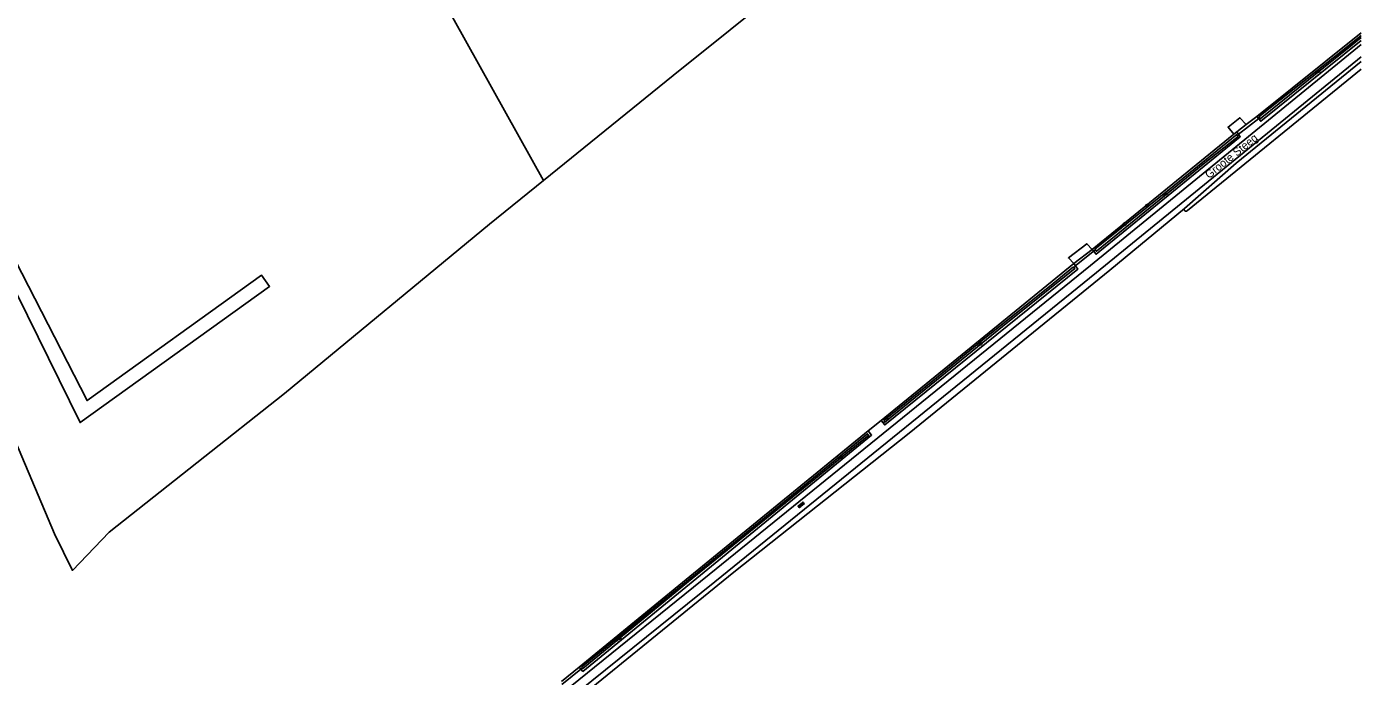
# Model space of a CAD drawing. Extents: x 133000 to 136000, y 400500 to 403500.
# Drawn here: x 135583.2 to 136000, y 402733.3 to 402936.4 of the extents above; entities that cross this region are included whole.
import ezdxf

# ---------------------------------------------------------------- set-up
doc = ezdxf.new("R2010")
doc.units = 0
for name, color, linetype in [('gg-anno-openbare ruimte label', 7, 'Continuous'), ('gg-knt-bronhoudergrens', 7, 'Continuous'), ('gg-knt-onverhard', 7, 'Continuous'), ('gg-kntw-bovenkant insteek waterloop', 7, 'Continuous'), ('gg-kntw-waterlijn', 7, 'Continuous'), ('gg-kwrk-duiker nz buis', 7, 'Continuous'), ('gt-grn-groengrens', 7, 'Continuous'), ('gt-grn-vlakafsluiter', 7, 'Continuous'), ('gt-symb-boom', 7, 'Continuous'), ('gt-symb-overige verharding', 7, 'Continuous'), ('gt-symb-watersymbool', 7, 'Continuous')]:
    doc.layers.add(name, color=color, linetype=linetype)

# ---------------------------------------------------------------- blocks, each defined once
blk = doc.blocks.new('gt0-WA')
at = {"layer": 'gt-symb-watersymbool'}
for centre, start, end in [((-0.32, 0.02), 28.0725, 151.9275), ((0.43, 0.42), 208.0725, 331.9275), ((-0.32, -0.43), 28.0725, 151.9275), ((0.43, -0.03), 208.0725, 331.9275)]:
    blk.add_arc(centre, 0.425, start, end, dxfattribs=at)
blk = doc.blocks.new('gt0-BOOM')
at = {"layer": 'gt-symb-boom'}
for radius in [0.4, 0.2]:
    blk.add_circle((0, 0), radius, dxfattribs=at)
blk = doc.blocks.new('gt0-OVH')
at = {"layer": 'gt-symb-overige verharding'}
for points in [[(-0.97, 0.3), (-0.97, 0.31), (-0.96, 0.32), (-0.97, 0.33), (-0.97, 0.34), (-0.98, 0.35), (-0.99, 0.35), (-1, 0.36), (-1.01, 0.35), (-1.02, 0.35), (-1.03, 0.34), (-1.03, 0.33), (-1.04, 0.32), (-1.03, 0.31), (-1.03, 0.3), (-1.02, 0.29), (-1.01, 0.29), (-1, 0.28), (-0.99, 0.29), (-0.98, 0.29)], [(-0.87, 0.11), (-0.87, 0.12), (-0.86, 0.13), (-0.87, 0.14), (-0.87, 0.15), (-0.88, 0.16), (-0.89, 0.16), (-0.9, 0.16), (-0.91, 0.16), (-0.92, 0.16), (-0.93, 0.15), (-0.93, 0.14), (-0.94, 0.13), (-0.93, 0.12), (-0.93, 0.11), (-0.92, 0.1), (-0.91, 0.09), (-0.9, 0.09), (-0.89, 0.09), (-0.88, 0.1)], [(-0.77, 0.3), (-0.77, 0.31), (-0.76, 0.32), (-0.77, 0.33), (-0.77, 0.34), (-0.78, 0.35), (-0.79, 0.35), (-0.8, 0.36), (-0.81, 0.35), (-0.82, 0.35), (-0.83, 0.34), (-0.83, 0.33), (-0.84, 0.32), (-0.83, 0.31), (-0.83, 0.3), (-0.82, 0.29), (-0.81, 0.29), (-0.8, 0.28), (-0.79, 0.29), (-0.78, 0.29)], [(-0.67, 0.11), (-0.67, 0.12), (-0.66, 0.13), (-0.67, 0.14), (-0.67, 0.15), (-0.68, 0.16), (-0.69, 0.16), (-0.7, 0.16), (-0.71, 0.16), (-0.72, 0.16), (-0.73, 0.15), (-0.73, 0.14), (-0.74, 0.13), (-0.73, 0.12), (-0.73, 0.11), (-0.72, 0.1), (-0.71, 0.09), (-0.7, 0.09), (-0.69, 0.09), (-0.68, 0.1)], [(-0.57, 0.3), (-0.57, 0.31), (-0.56, 0.32), (-0.57, 0.33), (-0.57, 0.34), (-0.58, 0.35), (-0.59, 0.35), (-0.6, 0.36), (-0.61, 0.35), (-0.62, 0.35), (-0.63, 0.34), (-0.63, 0.33), (-0.64, 0.32), (-0.63, 0.31), (-0.63, 0.3), (-0.62, 0.29), (-0.61, 0.29), (-0.6, 0.28), (-0.59, 0.29), (-0.58, 0.29)], [(-0.47, 0.11), (-0.47, 0.12), (-0.46, 0.13), (-0.47, 0.14), (-0.47, 0.15), (-0.48, 0.16), (-0.49, 0.16), (-0.5, 0.16), (-0.51, 0.16), (-0.52, 0.16), (-0.53, 0.15), (-0.53, 0.14), (-0.54, 0.13), (-0.53, 0.12), (-0.53, 0.11), (-0.52, 0.1), (-0.51, 0.09), (-0.5, 0.09), (-0.49, 0.09), (-0.48, 0.1)], [(-0.37, 0.3), (-0.37, 0.31), (-0.36, 0.32), (-0.37, 0.33), (-0.37, 0.34), (-0.38, 0.35), (-0.39, 0.35), (-0.4, 0.36), (-0.41, 0.35), (-0.42, 0.35), (-0.43, 0.34), (-0.43, 0.33), (-0.44, 0.32), (-0.43, 0.31), (-0.43, 0.3), (-0.42, 0.29), (-0.41, 0.29), (-0.4, 0.28), (-0.39, 0.29), (-0.38, 0.29)], [(-0.27, 0.11), (-0.27, 0.12), (-0.26, 0.13), (-0.27, 0.14), (-0.27, 0.15), (-0.28, 0.16), (-0.29, 0.16), (-0.3, 0.16), (-0.31, 0.16), (-0.32, 0.16), (-0.33, 0.15), (-0.33, 0.14), (-0.34, 0.13), (-0.33, 0.12), (-0.33, 0.11), (-0.32, 0.1), (-0.31, 0.09), (-0.3, 0.09), (-0.29, 0.09), (-0.28, 0.1)], [(-0.17, 0.3), (-0.17, 0.31), (-0.16, 0.32), (-0.17, 0.33), (-0.17, 0.34), (-0.18, 0.35), (-0.19, 0.35), (-0.2, 0.36), (-0.21, 0.35), (-0.22, 0.35), (-0.23, 0.34), (-0.23, 0.33), (-0.24, 0.32), (-0.23, 0.31), (-0.23, 0.3), (-0.22, 0.29), (-0.21, 0.29), (-0.2, 0.28), (-0.19, 0.29), (-0.18, 0.29)], [(-0.07, 0.11), (-0.07, 0.12), (-0.06, 0.13), (-0.07, 0.14), (-0.07, 0.15), (-0.08, 0.16), (-0.09, 0.16), (-0.1, 0.16), (-0.11, 0.16), (-0.12, 0.16), (-0.13, 0.15), (-0.13, 0.14), (-0.14, 0.13), (-0.13, 0.12), (-0.13, 0.11), (-0.12, 0.1), (-0.11, 0.09), (-0.1, 0.09), (-0.09, 0.09), (-0.08, 0.1)], [(0.03, 0.3), (0.03, 0.31), (0.04, 0.32), (0.03, 0.33), (0.03, 0.34), (0.02, 0.35), (0.01, 0.35), (0, 0.36), (-0.01, 0.35), (-0.02, 0.35), (-0.03, 0.34), (-0.03, 0.33), (-0.04, 0.32), (-0.03, 0.31), (-0.03, 0.3), (-0.02, 0.29), (-0.01, 0.29), (0, 0.28), (0.01, 0.29), (0.02, 0.29)], [(0.13, 0.11), (0.13, 0.12), (0.14, 0.13), (0.13, 0.14), (0.13, 0.15), (0.12, 0.16), (0.11, 0.16), (0.1, 0.16), (0.09, 0.16), (0.08, 0.16), (0.07, 0.15), (0.07, 0.14), (0.06, 0.13), (0.07, 0.12), (0.07, 0.11), (0.08, 0.1), (0.09, 0.09), (0.1, 0.09), (0.11, 0.09), (0.12, 0.1)], [(0.23, 0.3), (0.23, 0.31), (0.24, 0.32), (0.23, 0.33), (0.23, 0.34), (0.22, 0.35), (0.21, 0.35), (0.2, 0.36), (0.19, 0.35), (0.18, 0.35), (0.17, 0.34), (0.17, 0.33), (0.16, 0.32), (0.17, 0.31), (0.17, 0.3), (0.18, 0.29), (0.19, 0.29), (0.2, 0.28), (0.21, 0.29), (0.22, 0.29)], [(0.33, 0.11), (0.33, 0.12), (0.34, 0.13), (0.33, 0.14), (0.33, 0.15), (0.32, 0.16), (0.31, 0.16), (0.3, 0.16), (0.29, 0.16), (0.28, 0.16), (0.27, 0.15), (0.27, 0.14), (0.26, 0.13), (0.27, 0.12), (0.27, 0.11), (0.28, 0.1), (0.29, 0.09), (0.3, 0.09), (0.31, 0.09), (0.32, 0.1)], [(0.43, 0.3), (0.43, 0.31), (0.44, 0.32), (0.43, 0.33), (0.43, 0.34), (0.42, 0.35), (0.41, 0.35), (0.4, 0.36), (0.39, 0.35), (0.38, 0.35), (0.37, 0.34), (0.37, 0.33), (0.36, 0.32), (0.37, 0.31), (0.37, 0.3), (0.38, 0.29), (0.39, 0.29), (0.4, 0.28), (0.41, 0.29), (0.42, 0.29)], [(0.53, 0.11), (0.53, 0.12), (0.54, 0.13), (0.53, 0.14), (0.53, 0.15), (0.52, 0.16), (0.51, 0.16), (0.5, 0.16), (0.49, 0.16), (0.48, 0.16), (0.47, 0.15), (0.47, 0.14), (0.46, 0.13), (0.47, 0.12), (0.47, 0.11), (0.48, 0.1), (0.49, 0.09), (0.5, 0.09), (0.51, 0.09), (0.52, 0.1)], [(0.63, 0.3), (0.63, 0.31), (0.64, 0.32), (0.63, 0.33), (0.63, 0.34), (0.62, 0.35), (0.61, 0.35), (0.6, 0.36), (0.59, 0.35), (0.58, 0.35), (0.57, 0.34), (0.57, 0.33), (0.56, 0.32), (0.57, 0.31), (0.57, 0.3), (0.58, 0.29), (0.59, 0.29), (0.6, 0.28), (0.61, 0.29), (0.62, 0.29)], [(0.73, 0.11), (0.73, 0.12), (0.74, 0.13), (0.73, 0.14), (0.73, 0.15), (0.72, 0.16), (0.71, 0.16), (0.7, 0.16), (0.69, 0.16), (0.68, 0.16), (0.67, 0.15), (0.67, 0.14), (0.66, 0.13), (0.67, 0.12), (0.67, 0.11), (0.68, 0.1), (0.69, 0.09), (0.7, 0.09), (0.71, 0.09), (0.72, 0.1)], [(0.83, 0.3), (0.83, 0.31), (0.84, 0.32), (0.83, 0.33), (0.83, 0.34), (0.82, 0.35), (0.81, 0.35), (0.8, 0.36), (0.79, 0.35), (0.78, 0.35), (0.77, 0.34), (0.77, 0.33), (0.76, 0.32), (0.77, 0.31), (0.77, 0.3), (0.78, 0.29), (0.79, 0.29), (0.8, 0.28), (0.81, 0.29), (0.82, 0.29)], [(0.93, 0.11), (0.93, 0.12), (0.94, 0.13), (0.93, 0.14), (0.93, 0.15), (0.92, 0.16), (0.91, 0.16), (0.9, 0.16), (0.89, 0.16), (0.88, 0.16), (0.87, 0.15), (0.87, 0.14), (0.86, 0.13), (0.87, 0.12), (0.87, 0.11), (0.88, 0.1), (0.89, 0.09), (0.9, 0.09), (0.91, 0.09), (0.92, 0.1)], [(1.03, 0.3), (1.03, 0.31), (1.04, 0.32), (1.03, 0.33), (1.03, 0.34), (1.02, 0.35), (1.01, 0.35), (1, 0.36), (0.99, 0.35), (0.98, 0.35), (0.97, 0.34), (0.97, 0.33), (0.96, 0.32), (0.97, 0.31), (0.97, 0.3), (0.98, 0.29), (0.99, 0.29), (1, 0.28), (1.01, 0.29), (1.02, 0.29)], [(-0.97, -0.14), (-0.97, -0.13), (-0.96, -0.12), (-0.97, -0.11), (-0.97, -0.1), (-0.98, -0.09), (-0.99, -0.09), (-1, -0.08), (-1.01, -0.09), (-1.02, -0.09), (-1.03, -0.1), (-1.03, -0.11), (-1.04, -0.12), (-1.03, -0.13), (-1.03, -0.14), (-1.02, -0.15), (-1.01, -0.15), (-1, -0.16), (-0.99, -0.15), (-0.98, -0.15)], [(-0.87, -0.33), (-0.87, -0.32), (-0.86, -0.31), (-0.87, -0.3), (-0.87, -0.29), (-0.88, -0.28), (-0.89, -0.28), (-0.9, -0.28), (-0.91, -0.28), (-0.92, -0.28), (-0.93, -0.29), (-0.93, -0.3), (-0.94, -0.31), (-0.93, -0.32), (-0.93, -0.33), (-0.92, -0.34), (-0.91, -0.35), (-0.9, -0.35), (-0.89, -0.35), (-0.88, -0.34)], [(-0.77, -0.14), (-0.77, -0.13), (-0.76, -0.12), (-0.77, -0.11), (-0.77, -0.1), (-0.78, -0.09), (-0.79, -0.09), (-0.8, -0.08), (-0.81, -0.09), (-0.82, -0.09), (-0.83, -0.1), (-0.83, -0.11), (-0.84, -0.12), (-0.83, -0.13), (-0.83, -0.14), (-0.82, -0.15), (-0.81, -0.15), (-0.8, -0.16), (-0.79, -0.15), (-0.78, -0.15)], [(-0.67, -0.33), (-0.67, -0.32), (-0.66, -0.31), (-0.67, -0.3), (-0.67, -0.29), (-0.68, -0.28), (-0.69, -0.28), (-0.7, -0.28), (-0.71, -0.28), (-0.72, -0.28), (-0.73, -0.29), (-0.73, -0.3), (-0.74, -0.31), (-0.73, -0.32), (-0.73, -0.33), (-0.72, -0.34), (-0.71, -0.35), (-0.7, -0.35), (-0.69, -0.35), (-0.68, -0.34)], [(-0.57, -0.14), (-0.57, -0.13), (-0.56, -0.12), (-0.57, -0.11), (-0.57, -0.1), (-0.58, -0.09), (-0.59, -0.09), (-0.6, -0.08), (-0.61, -0.09), (-0.62, -0.09), (-0.63, -0.1), (-0.63, -0.11), (-0.64, -0.12), (-0.63, -0.13), (-0.63, -0.14), (-0.62, -0.15), (-0.61, -0.15), (-0.6, -0.16), (-0.59, -0.15), (-0.58, -0.15)], [(-0.47, -0.33), (-0.47, -0.32), (-0.46, -0.31), (-0.47, -0.3), (-0.47, -0.29), (-0.48, -0.28), (-0.49, -0.28), (-0.5, -0.28), (-0.51, -0.28), (-0.52, -0.28), (-0.53, -0.29), (-0.53, -0.3), (-0.54, -0.31), (-0.53, -0.32), (-0.53, -0.33), (-0.52, -0.34), (-0.51, -0.35), (-0.5, -0.35), (-0.49, -0.35), (-0.48, -0.34)], [(-0.37, -0.14), (-0.37, -0.13), (-0.36, -0.12), (-0.37, -0.11), (-0.37, -0.1), (-0.38, -0.09), (-0.39, -0.09), (-0.4, -0.08), (-0.41, -0.09), (-0.42, -0.09), (-0.43, -0.1), (-0.43, -0.11), (-0.44, -0.12), (-0.43, -0.13), (-0.43, -0.14), (-0.42, -0.15), (-0.41, -0.15), (-0.4, -0.16), (-0.39, -0.15), (-0.38, -0.15)], [(-0.27, -0.33), (-0.27, -0.32), (-0.26, -0.31), (-0.27, -0.3), (-0.27, -0.29), (-0.28, -0.28), (-0.29, -0.28), (-0.3, -0.28), (-0.31, -0.28), (-0.32, -0.28), (-0.33, -0.29), (-0.33, -0.3), (-0.34, -0.31), (-0.33, -0.32), (-0.33, -0.33), (-0.32, -0.34), (-0.31, -0.35), (-0.3, -0.35), (-0.29, -0.35), (-0.28, -0.34)], [(-0.17, -0.14), (-0.17, -0.13), (-0.16, -0.12), (-0.17, -0.11), (-0.17, -0.1), (-0.18, -0.09), (-0.19, -0.09), (-0.2, -0.08), (-0.21, -0.09), (-0.22, -0.09), (-0.23, -0.1), (-0.23, -0.11), (-0.24, -0.12), (-0.23, -0.13), (-0.23, -0.14), (-0.22, -0.15), (-0.21, -0.15), (-0.2, -0.16), (-0.19, -0.15), (-0.18, -0.15)], [(-0.07, -0.33), (-0.07, -0.32), (-0.06, -0.31), (-0.07, -0.3), (-0.07, -0.29), (-0.08, -0.28), (-0.09, -0.28), (-0.1, -0.28), (-0.11, -0.28), (-0.12, -0.28), (-0.13, -0.29), (-0.13, -0.3), (-0.14, -0.31), (-0.13, -0.32), (-0.13, -0.33), (-0.12, -0.34), (-0.11, -0.35), (-0.1, -0.35), (-0.09, -0.35), (-0.08, -0.34)], [(0.03, -0.14), (0.03, -0.13), (0.04, -0.12), (0.03, -0.11), (0.03, -0.1), (0.02, -0.09), (0.01, -0.09), (0, -0.08), (-0.01, -0.09), (-0.02, -0.09), (-0.03, -0.1), (-0.03, -0.11), (-0.04, -0.12), (-0.03, -0.13), (-0.03, -0.14), (-0.02, -0.15), (-0.01, -0.15), (0, -0.16), (0.01, -0.15), (0.02, -0.15)], [(0.13, -0.33), (0.13, -0.32), (0.14, -0.31), (0.13, -0.3), (0.13, -0.29), (0.12, -0.28), (0.11, -0.28), (0.1, -0.28), (0.09, -0.28), (0.08, -0.28), (0.07, -0.29), (0.07, -0.3), (0.06, -0.31), (0.07, -0.32), (0.07, -0.33), (0.08, -0.34), (0.09, -0.35), (0.1, -0.35), (0.11, -0.35), (0.12, -0.34)], [(0.23, -0.14), (0.23, -0.13), (0.24, -0.12), (0.23, -0.11), (0.23, -0.1), (0.22, -0.09), (0.21, -0.09), (0.2, -0.08), (0.19, -0.09), (0.18, -0.09), (0.17, -0.1), (0.17, -0.11), (0.16, -0.12), (0.17, -0.13), (0.17, -0.14), (0.18, -0.15), (0.19, -0.15), (0.2, -0.16), (0.21, -0.15), (0.22, -0.15)], [(0.33, -0.33), (0.33, -0.32), (0.34, -0.31), (0.33, -0.3), (0.33, -0.29), (0.32, -0.28), (0.31, -0.28), (0.3, -0.28), (0.29, -0.28), (0.28, -0.28), (0.27, -0.29), (0.27, -0.3), (0.26, -0.31), (0.27, -0.32), (0.27, -0.33), (0.28, -0.34), (0.29, -0.35), (0.3, -0.35), (0.31, -0.35), (0.32, -0.34)], [(0.43, -0.14), (0.43, -0.13), (0.44, -0.12), (0.43, -0.11), (0.43, -0.1), (0.42, -0.09), (0.41, -0.09), (0.4, -0.08), (0.39, -0.09), (0.38, -0.09), (0.37, -0.1), (0.37, -0.11), (0.36, -0.12), (0.37, -0.13), (0.37, -0.14), (0.38, -0.15), (0.39, -0.15), (0.4, -0.16), (0.41, -0.15), (0.42, -0.15)], [(0.53, -0.33), (0.53, -0.32), (0.54, -0.31), (0.53, -0.3), (0.53, -0.29), (0.52, -0.28), (0.51, -0.28), (0.5, -0.28), (0.49, -0.28), (0.48, -0.28), (0.47, -0.29), (0.47, -0.3), (0.46, -0.31), (0.47, -0.32), (0.47, -0.33), (0.48, -0.34), (0.49, -0.35), (0.5, -0.35), (0.51, -0.35), (0.52, -0.34)], [(0.63, -0.14), (0.63, -0.13), (0.64, -0.12), (0.63, -0.11), (0.63, -0.1), (0.62, -0.09), (0.61, -0.09), (0.6, -0.08), (0.59, -0.09), (0.58, -0.09), (0.57, -0.1), (0.57, -0.11), (0.56, -0.12), (0.57, -0.13), (0.57, -0.14), (0.58, -0.15), (0.59, -0.15), (0.6, -0.16), (0.61, -0.15), (0.62, -0.15)], [(0.73, -0.33), (0.73, -0.32), (0.74, -0.31), (0.73, -0.3), (0.73, -0.29), (0.72, -0.28), (0.71, -0.28), (0.7, -0.28), (0.69, -0.28), (0.68, -0.28), (0.67, -0.29), (0.67, -0.3), (0.66, -0.31), (0.67, -0.32), (0.67, -0.33), (0.68, -0.34), (0.69, -0.35), (0.7, -0.35), (0.71, -0.35), (0.72, -0.34)], [(0.83, -0.14), (0.83, -0.13), (0.84, -0.12), (0.83, -0.11), (0.83, -0.1), (0.82, -0.09), (0.81, -0.09), (0.8, -0.08), (0.79, -0.09), (0.78, -0.09), (0.77, -0.1), (0.77, -0.11), (0.76, -0.12), (0.77, -0.13), (0.77, -0.14), (0.78, -0.15), (0.79, -0.15), (0.8, -0.16), (0.81, -0.15), (0.82, -0.15)], [(0.93, -0.33), (0.93, -0.32), (0.94, -0.31), (0.93, -0.3), (0.93, -0.29), (0.92, -0.28), (0.91, -0.28), (0.9, -0.28), (0.89, -0.28), (0.88, -0.28), (0.87, -0.29), (0.87, -0.3), (0.86, -0.31), (0.87, -0.32), (0.87, -0.33), (0.88, -0.34), (0.89, -0.35), (0.9, -0.35), (0.91, -0.35), (0.92, -0.34)], [(1.03, -0.14), (1.03, -0.13), (1.04, -0.12), (1.03, -0.11), (1.03, -0.1), (1.02, -0.09), (1.01, -0.09), (1, -0.08), (0.99, -0.09), (0.98, -0.09), (0.97, -0.1), (0.97, -0.11), (0.96, -0.12), (0.97, -0.13), (0.97, -0.14), (0.98, -0.15), (0.99, -0.15), (1, -0.16), (1.01, -0.15), (1.02, -0.15)]]:
    blk.add_lwpolyline(points, close=True, dxfattribs=at)

msp = doc.modelspace()

# ---------------------------------------------------------------- linework, layer by layer
at = {"layer": 'gg-knt-bronhoudergrens'}
for p, q in [((135964.09, 402905.74), (135967.41, 402908.31)), ((135961.12, 402903.45), (135964.09, 402905.74)), ((135910.2, 402862.3), (135915.97, 402866.76))]:
    msp.add_line(p, q, dxfattribs=at)
for points in [[(135814.13, 403103.12), (135815.98, 403095.86), (135822.98, 403066.52), (135837.75, 403011.67), (135849.83, 402972.2), (135838.45, 402964.01), (135785.14, 402921.14), (135744.63, 402888.29)], [(135744.63, 402888.29), (135727.72, 402874.58), (135663.69, 402821.66), (135608.92, 402778.4), (135597.49, 402766.4), (135591.87, 402777.79), (135569.37, 402830.92), (135553.8, 402867.77), (135532.6, 402906.56), (135524.04, 402921.98)], [(135960.23, 402902.72), (135958.38, 402904.95), (135962.1, 402907.9), (135964.09, 402905.74)], [(135705.09, 402681.45), (135710.49, 402689.72), (135804, 402765.91), (135858.79, 402809.29), (135921.51, 402860.24), (135944.76, 402879.55)], [(135910.2, 402862.3), (135908.54, 402864.09), (135914.31, 402868.51), (135915.97, 402866.76)]]:
    msp.add_lwpolyline(points, dxfattribs=at)
at = {"layer": 'gg-knt-onverhard'}
for points in [[(135546.49, 402951.65), (135555.32, 402935.4), (135553.62, 402930.26), (135552.36, 402922.11), (135552.24, 402914.7), (135553.45, 402909.31), (135557.07, 402899.66), (135599.86, 402812.61), (135659.08, 402855.17), (135656.57, 402858.67), (135602.07, 402819.51), (135559.26, 402903), (135555.94, 402912.04), (135555.64, 402920.68), (135557.64, 402932.13), (135558.67, 402935.31), (135557.46, 402937.55), (135558.23, 402939.16)], [(135714.92, 402699.34), (135796.36, 402765.11), (135915.39, 402861.73), (136000, 402930.76)], [(135717.59, 402697.91), (135798.08, 402762.8), (135917.35, 402859.49), (136000, 402926.93)]]:
    msp.add_lwpolyline(points, dxfattribs=at)
at = {"layer": 'gg-kntw-bovenkant insteek waterloop'}
for p, q in [((135967.41, 402908.31), (136000, 402934.47)), ((135945.72, 402878.86), (136000, 402923.07)), ((135915.97, 402866.76), (135960.23, 402902.72)), ((135960.23, 402902.72), (135961.12, 402903.45)), ((135850.04, 402813.24), (135910.2, 402862.3)), ((135846.03, 402810.02), (135789.19, 402763.54)), ((135789.19, 402763.54), (135755.75, 402736.2))]:
    msp.add_line(p, q, dxfattribs=at)
for points in [[(135967.41, 402908.31), (135968.61, 402906.79), (136000, 402932.07)], [(135944.76, 402879.55), (135960.9, 402893.73), (136000, 402925.42)], [(135961.12, 402903.45), (135962.22, 402901.96), (135917.15, 402865.25), (135915.97, 402866.76)], [(135944.76, 402879.55), (135944.66, 402879.29), (135944.7, 402879), (135944.88, 402878.76), (135945.14, 402878.64), (135945.44, 402878.66), (135945.72, 402878.86)], [(135910.2, 402862.3), (135911.48, 402860.6), (135851.16, 402811.9), (135850.04, 402813.24)], [(135755.75, 402736.2), (135756.9, 402734.86), (135847.07, 402808.68), (135846.03, 402810.02)]]:
    msp.add_lwpolyline(points, dxfattribs=at)
at = {"layer": 'gg-kntw-waterlijn'}
for points in [[(136000, 402933.64), (135994.14, 402928.88), (135975.07, 402913.83), (135968, 402908.16), (135968.43, 402907.58), (135983.46, 402919.76), (135997.18, 402930.65), (136000, 402932.94)], [(135916.78, 402866.81), (135941.52, 402886.73), (135961.1, 402902.66), (135961.59, 402902.07), (135950.61, 402893.42), (135941.36, 402885.82), (135917.28, 402866.18), (135916.78, 402866.81)], [(135850.89, 402813.25), (135866.19, 402825.65), (135882.91, 402839.44), (135902.59, 402855.16), (135910.07, 402861.27), (135910.51, 402860.74), (135887.97, 402842.65), (135851.24, 402812.7), (135850.89, 402813.25)], [(135756.51, 402736.21), (135845.76, 402809.14), (135846.18, 402808.64), (135791.03, 402763.86), (135756.94, 402735.73), (135756.51, 402736.21)]]:
    msp.add_lwpolyline(points, dxfattribs=at)
at = {"layer": 'gg-kwrk-duiker nz buis'}
for p, q in [((135968.04, 402907.61), (135961.55, 402902.7)), ((135916.78, 402866.49), (135910.48, 402861.42)), ((135756.75, 402735.93), (135750.36, 402730.76))]:
    msp.add_line(p, q, dxfattribs=at)
at = {"layer": 'gt-grn-groengrens'}
for p, q in [((135846.03, 402810.02), (135850.04, 402813.24)), ((135750.22, 402731.74), (135755.75, 402736.2))]:
    msp.add_line(p, q, dxfattribs=at)
at = {"layer": 'gt-grn-vlakafsluiter'}
msp.add_line((135744.63, 402888.29), (135681.23, 403002), dxfattribs=at)

# ---------------------------------------------------------------- block references
at = {"layer": 'gt-symb-boom'}
for p in [(135933.13, 402880.39), (135926.03, 402874.6), (135851.81, 402814.12)]:
    msp.add_blockref('gt0-BOOM', p, dxfattribs=at)
at = {"layer": 'gt-symb-overige verharding', "rotation": 39.03551289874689}
msp.add_blockref('gt0-OVH', (135825.07, 402786.87), dxfattribs=at)
at = {"layer": 'gt-symb-watersymbool'}
for p, rotation in [((135986.28, 402922.2), 48.00000872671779), ((135938.72, 402883.97), 48.00000872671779), ((135880.77, 402837.03), 48.00000872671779), ((135837.17, 402801.6), 48.0000087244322), ((135768.02, 402745.01), 48.00000872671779)]:
    msp.add_blockref('gt0-WA', p, dxfattribs=dict(at, rotation=rotation))

# ---------------------------------------------------------------- texts
at = {"layer": 'gg-anno-openbare ruimte label'}
msp.add_text('Groote Steeg', height=2.5, rotation=38.9, dxfattribs=at).set_placement((135952.45, 402888.68))

doc.saveas('drawing.dxf')
